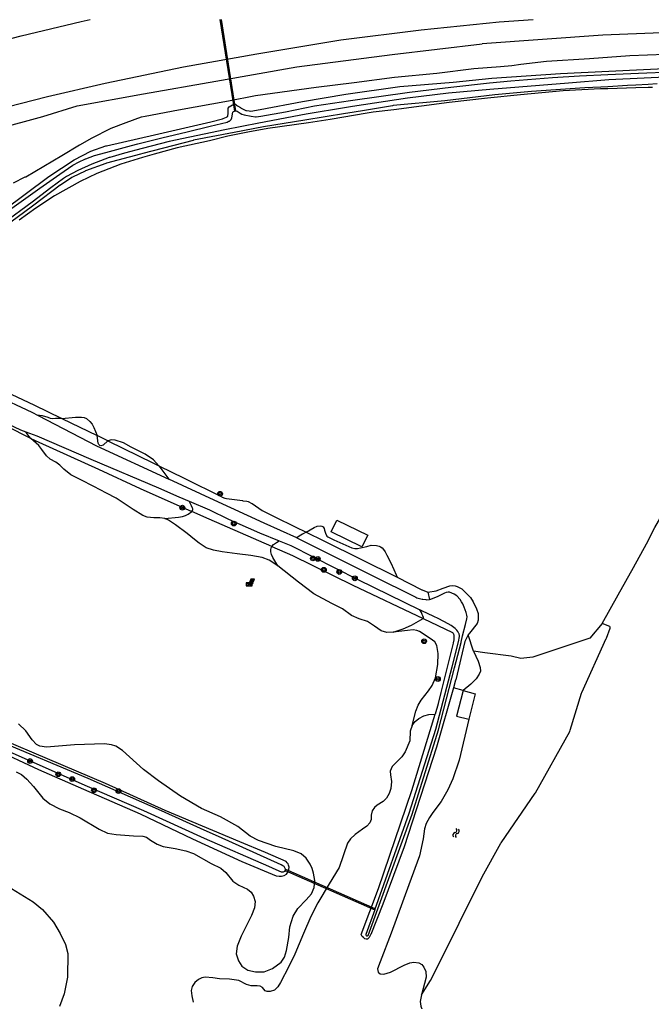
# Model space of a CAD drawing. Extents: x 135990 to 139000, y 393500 to 396000.
# Drawn here: x 136881.1 to 136987.7, y 395834.4 to 396000 of the extents above; entities that cross this region are included whole.
import ezdxf

# ---------------------------------------------------------------- set-up
doc = ezdxf.new("R2010")
doc.units = 0
for name, color, linetype in [('gg-knt-BGT kruinlijn', 7, 'Continuous'), ('gg-kwrk-faunavoorziening', 7, 'Continuous'), ('gt-symb-boom', 7, 'Continuous'), ('gt-symb-elektrakast', 7, 'Continuous'), ('gt-symb-watersymbool', 7, 'Continuous'), ('gt-symb-zonnepaneel', 7, 'Continuous'), ('gx-grn-maaiveld', 7, 'Continuous')]:
    doc.layers.add(name, color=color, linetype=linetype)

# ---------------------------------------------------------------- blocks, each defined once
blk = doc.blocks.new('gt0-WA')
at = {"layer": 'gt-symb-watersymbool'}
for centre, start, end in [((-0.32, 0.02), 28.0725, 151.9275), ((0.43, 0.42), 208.0725, 331.9275), ((-0.32, -0.43), 28.0725, 151.9275), ((0.43, -0.03), 208.0725, 331.9275)]:
    blk.add_arc(centre, 0.425, start, end, dxfattribs=at)
blk = doc.blocks.new('gt0-BOOM')
at = {"layer": 'gt-symb-boom'}
for radius in [0.4, 0.2]:
    blk.add_circle((0, 0), radius, dxfattribs=at)
blk = doc.blocks.new('gt0-EKAST')
at = {"layer": 'gt-symb-elektrakast'}
for p, q in [((-0.5, -0.25), (0.5, 0.25)), ((-0.5, 0.25), (0.5, -0.25))]:
    blk.add_line(p, q, dxfattribs=at)
blk.add_lwpolyline([(0.5, 0.25), (-0.5, 0.25), (-0.5, -0.25), (0.5, -0.25)], close=True, dxfattribs=at)
blk = doc.blocks.new('gt0-ZP')
at = {"layer": 'gt-symb-zonnepaneel'}
for points in [[(-0.2, -0.11), (-0.1, 0.11), (-0.28, 0.11), (-0.38, -0.11)], [(-0.06, 0.19), (0.03, 0.41), (-0.15, 0.41), (-0.24, 0.19)], [(0.04, -0.11), (0.13, 0.11), (-0.05, 0.11), (-0.14, -0.11)], [(0.17, 0.19), (0.27, 0.41), (0.09, 0.41), (-0.01, 0.19)], [(0.27, -0.11), (0.37, 0.11), (0.19, 0.11), (0.09, -0.11)], [(0.41, 0.19), (0.5, 0.41), (0.32, 0.41), (0.23, 0.19)], [(-0.33, -0.41), (-0.23, -0.19), (-0.41, -0.19), (-0.51, -0.41)], [(-0.1, -0.41), (0, -0.19), (-0.18, -0.19), (-0.28, -0.41)], [(0.14, -0.41), (0.24, -0.19), (0.06, -0.19), (-0.04, -0.41)]]:
    blk.add_lwpolyline(points, close=True, dxfattribs=at)

msp = doc.modelspace()

# ---------------------------------------------------------------- linework, layer by layer
at = {"layer": 'gg-knt-BGT kruinlijn'}
for p, q in [((136943.951, 395994.13), (136959.106, 395995.944)), ((136927.83, 395992.056), (136943.951, 395994.13)), ((136914.15, 395989.618), (136927.83, 395992.056)), ((136901.952, 395987.493), (136914.15, 395989.618)), ((136890.794, 395985.479), (136901.952, 395987.493)), ((136884.984, 395983.688), (136890.794, 395985.479)), ((136877.309, 395981.611), (136884.984, 395983.688))]:
    msp.add_line(p, q, dxfattribs=at)
msp.add_lwpolyline([(137073.638, 395990.893), (137073.918, 395992.032), (137073.677, 395992.964), (137073.43, 395993.41), (137073.159, 395993.649), (137072.603, 395993.882), (137069.214, 395994.219), (137059.506, 395995.169), (137054.709, 395995.621), (137045.842, 395996.698), (137041.736, 395996.799), (137032.859, 395997.356), (137020.844, 395997.839), (137011.95, 395998.022), (136999.272, 395998.17), (136979.47, 395997.395), (136959.106, 395995.944)], dxfattribs=at)
at = {"layer": 'gg-kwrk-faunavoorziening'}
msp.add_line((136925.898, 395856.513), (136940.992, 395849.878), dxfattribs=at)
for points in [[(136914.856, 396000), (136917.308, 395984.566), (136917.555, 395984.605), (136915.109, 396000)], [(136940.992, 395849.878), (136941.072, 395850.062), (136925.979, 395856.696), (136925.898, 395856.513)]]:
    msp.add_lwpolyline(points, dxfattribs=at)
at = {"layer": 'gx-grn-maaiveld'}
for p, q in [((136888.171, 395932.76), (136894.132, 395929.851)), ((136904.579, 395924.761), (136906.229, 395922.475)), ((136949.954, 395903.436), (136950.25, 395902.188)), ((136957.644, 395893.484), (136956.777, 395896.239)), ((136955.909, 395886.837), (136954.269, 395887.322))]:
    msp.add_line(p, q, dxfattribs=at)
for points in [[(136838.561, 395972.738), (136846.929, 395975.869), (136861.399, 395980.467), (136874.533, 395984.187), (136885.775, 395987.047), (136895.513, 395989.277), (136908.734, 395992.025), (136921.118, 395994.211), (136935.243, 395996.595), (136948.81, 395998.304), (136962.004, 395999.639), (136967.695, 396000)], [(136848.57, 395988.121), (136861.657, 395992.107), (136873.437, 395995.259), (136881.352, 395997.27), (136891.476, 395999.677), (136892.999, 396000)], [(136880.052, 395972.5), (136882.03, 395973.472), (136882.098, 395973.508), (136888.181, 395977.089), (136891.172, 395978.875), (136891.237, 395978.912), (136893.294, 395980.055), (136896.426, 395981.632), (136896.522, 395981.675), (136899.051, 395982.664), (136901.616, 395983.587), (136902.229, 395983.738), (136907.853, 395984.816), (136916.292, 395986.289), (136920.849, 395987.182), (136931.114, 395988.595), (136937.521, 395989.392), (136944.343, 395990.317), (136951.478, 395990.991), (136957.688, 395991.736), (136962.194, 395992.112), (136964.125, 395992.246), (136965.66, 395992.482), (136969.987, 395992.972), (136977.219, 395993.423), (136984.018, 395993.934), (136992.951, 395994.278)], [(136878.217, 395967.765), (136886.009, 395973.524), (136890.29, 395976.355), (136893.092, 395977.796), (136895.646, 395978.69), (136895.748, 395978.719), (136903.805, 395980.583), (136913.317, 395982.784), (136915.306, 395983.282), (136915.395, 395983.309), (136915.7, 395983.416), (136915.95, 395983.546), (136916.041, 395983.618), (136916.177, 395983.739), (136916.217, 395983.853), (136916.278, 395984.128), (136916.285, 395984.251), (136916.283, 395985.084), (136916.411, 395985.315), (136917.005, 395985.624), (136917.27, 395985.717), (136917.503, 395985.735), (136917.669, 395985.583), (136917.837, 395985.457), (136918.323, 395985.164), (136918.367, 395985.138), (136918.996, 395984.794), (136919.258, 395984.69), (136919.375, 395984.665), (136919.822, 395984.597), (136920.104, 395984.591), (136921.63, 395984.821), (136928.818, 395986.171), (136936.118, 395987.432), (136945.248, 395988.727), (136954.234, 395989.455), (136960.763, 395990.121), (136972.344, 395990.917), (136985.144, 395991.532), (136992.25, 395991.86)], [(136879.767, 395968.182), (136884.484, 395971.559), (136887.847, 395973.966), (136890.03, 395975.455), (136890.171, 395975.535), (136891.004, 395975.98), (136892.18, 395976.506), (136892.256, 395976.538), (136893.708, 395977.103), (136895.611, 395977.606), (136899.94, 395978.76), (136901.006, 395979.045), (136905.084, 395980.051), (136909.317, 395981.103), (136913.206, 395982.024), (136916.082, 395982.732), (136916.281, 395982.804), (136916.392, 395982.859), (136916.456, 395982.893), (136916.678, 395983.067), (136916.755, 395983.148), (136916.879, 395983.43), (136917.043, 395984.386), (136917.095, 395984.481), (136917.149, 395984.519), (136917.288, 395984.564), (136917.544, 395984.593), (136917.799, 395984.543), (136917.97, 395984.463), (136918.31, 395984.215), (136918.561, 395984.084), (136918.945, 395983.958), (136920.157, 395983.72), (136920.862, 395983.595), (136920.996, 395983.606), (136921.784, 395983.726), (136925.909, 395984.471), (136930.847, 395985.448), (136936.899, 395986.372), (136946.831, 395987.773), (136953.84, 395988.638), (136960.36, 395989.336), (136963.973, 395989.7), (136970.972, 395990.264), (136975.534, 395990.497), (136980.337, 395990.731), (136985.493, 395990.955), (136991.173, 395991.218)], [(136988.631, 395989.156), (136987.109, 395989.05), (136985.033, 395988.945), (136983.642, 395988.89), (136980.316, 395988.693), (136979.112, 395988.62), (136976.427, 395988.494), (136967.449, 395987.888), (136961.236, 395987.306), (136952.8, 395986.32), (136944.075, 395985.495), (136944.006, 395985.486), (136938.91, 395984.644), (136936.422, 395984.232), (136936.059, 395984.173), (136929.177, 395983.04), (136922.23, 395981.93), (136917.274, 395980.961), (136910.436, 395979.655), (136910.369, 395979.64), (136901.878, 395977.41), (136901.463, 395977.301), (136895.715, 395975.795), (136895.618, 395975.765), (136892.205, 395974.489), (136892.118, 395974.452), (136890.009, 395973.43), (136889.901, 395973.369), (136887.956, 395972.108), (136887.895, 395972.066), (136883.472, 395968.727), (136881.702, 395967.391), (136871.646, 395960.026)], [(136992.389, 395990.387), (136980.498, 395989.833), (136973.698, 395989.267), (136960.418, 395988.205), (136953.419, 395987.584), (136946.523, 395986.745), (136937.229, 395985.35), (136936.233, 395985.184), (136929.396, 395984.045), (136921.407, 395982.541), (136915.69, 395981.394), (136906.331, 395979.424), (136901.767, 395978.259), (136898.767, 395977.493), (136896.268, 395976.769), (136896.189, 395976.743), (136893.268, 395975.623), (136890.87, 395974.583), (136888.999, 395973.553), (136888.472, 395973.213), (136886.338, 395971.644), (136883.179, 395969.203), (136878.288, 395965.604)], [(136987.845, 395988.577), (136987.129, 395988.556), (136985.061, 395988.495), (136980.297, 395988.353), (136979.064, 395988.302), (136972.787, 395987.968), (136965.581, 395987.334), (136960.022, 395986.757), (136953.533, 395986.025), (136944.211, 395984.776), (136940.733, 395984.379), (136939.699, 395984.207), (136933.484, 395983.17), (136929.803, 395982.586), (136922.933, 395981.665), (136919.596, 395981.044), (136916.202, 395980.323), (136913.103, 395979.57), (136907.681, 395978.358), (136903.775, 395977.315), (136901.804, 395976.722), (136898.172, 395975.628), (136894.101, 395974.035), (136891.287, 395972.705), (136886.952, 395970.272), (136883.82, 395968.219), (136880.996, 395966.186)], [(136979.37, 395898.178), (136982.082, 395903.02), (136984.654, 395907.609), (136986.852, 395911.619), (136988.247, 395914.33), (136990.943, 395919.035), (136993.579, 395923.466), (136995.805, 395927.52), (136997.893, 395931.232), (137001.22, 395936.497), (137002.01, 395937.909), (137004.161, 395942.234), (137006.115, 395945.638), (137009.205, 395950.753), (137012.266, 395955.517)], [(136860.038, 395944.691), (136860.481, 395944.468), (136860.597, 395944.418), (136871.465, 395940.568), (136871.545, 395940.535), (136875.867, 395938.569), (136883.452, 395935.063), (136888.171, 395932.76)], [(136870.593, 395939.626), (136883.128, 395933.807), (136884.195, 395933.25)], [(136882.989, 395929.385), (136878.863, 395931.421), (136873.383, 395933.906), (136869.701, 395935.677), (136864.613, 395938.439)], [(136888.171, 395932.76), (136887.151, 395932.709), (136886.676, 395932.693), (136886.299, 395932.739), (136885.894, 395932.899), (136884.93, 395933.207), (136884.416, 395933.257), (136884.195, 395933.25)], [(136884.195, 395933.25), (136894.044, 395928.102), (136906.229, 395922.475)], [(136888.171, 395932.76), (136890.496, 395932.957), (136891.518, 395932.967), (136891.953, 395932.894), (136892.331, 395932.709), (136892.904, 395932.236), (136893.297, 395931.754), (136893.584, 395931.197), (136894.132, 395929.851)], [(136879.216, 395931.769), (136881.237, 395930.82), (136882.123, 395930.479)], [(136882.123, 395930.479), (136883.972, 395929.803), (136893.101, 395925.9), (136904.477, 395921.038), (136907.936, 395919.549), (136909.684, 395918.8)], [(136882.989, 395929.385), (136882.677, 395929.718), (136882.358, 395930.167), (136882.123, 395930.479)], [(136905.576, 395915.854), (136904.757, 395915.989), (136903.691, 395915.96), (136902.605, 395916.095), (136901.845, 395916.358), (136900.253, 395917.385), (136897.344, 395919.301), (136895.718, 395920.122), (136893.606, 395921.271), (136891.405, 395922.371), (136889.716, 395923.239), (136888.535, 395924.214), (136887.869, 395924.864), (136887.164, 395925.373), (136886.251, 395925.89), (136885.593, 395926.436), (136884.839, 395927.499), (136884.307, 395928.156), (136882.989, 395929.385)], [(136882.989, 395929.385), (136884.301, 395928.737), (136894.36, 395924.188), (136901.421, 395920.9), (136910.112, 395917.067)], [(136895.965, 395928.959), (136894.606, 395929.62), (136894.132, 395929.851)], [(136895.965, 395928.959), (136895.154, 395928.24), (136894.792, 395928.135), (136894.613, 395928.201), (136894.45, 395928.337), (136894.336, 395928.558), (136894.132, 395929.851)], [(136904.579, 395924.761), (136903.643, 395925.788), (136902.244, 395926.719), (136899.888, 395927.891), (136898.588, 395928.607), (136897.195, 395929.093), (136896.596, 395929.127), (136895.965, 395928.959)], [(136895.965, 395928.959), (136903.659, 395925.216), (136904.579, 395924.761)], [(136904.579, 395924.761), (136908.853, 395922.647), (136915.196, 395919.512), (136915.25, 395919.487), (136915.706, 395919.295), (136915.97, 395919.224), (136918.691, 395918.881), (136918.758, 395918.872), (136919.383, 395918.791), (136919.655, 395918.717), (136919.733, 395918.681), (136920.16, 395918.459), (136920.285, 395918.384), (136921.972, 395917.229), (136922.093, 395917.158), (136924.131, 395916.148), (136927.559, 395914.483), (136929.397, 395913.566)], [(136927.828, 395912.585), (136922.354, 395915.097), (136913.882, 395918.941), (136906.229, 395922.475)], [(136910.112, 395917.067), (136910.22, 395917.216), (136910.27, 395917.383), (136910.274, 395917.493), (136910.255, 395917.584), (136910.083, 395917.985), (136909.684, 395918.8)], [(136909.684, 395918.8), (136913.093, 395917.336), (136916.295, 395915.761), (136921.568, 395913.426), (136924.879, 395912.094)], [(136905.576, 395915.854), (136907.899, 395916.079), (136908.578, 395916.211), (136909.047, 395916.376), (136909.503, 395916.626), (136910.112, 395917.067)], [(136923.631, 395911.161), (136913.071, 395915.761), (136910.112, 395917.067)], [(136924.614, 395907.869), (136923.166, 395908.814), (136921.975, 395909.295), (136920.107, 395909.629), (136917.774, 395909.893), (136915.25, 395910.243), (136913.793, 395910.516), (136912.537, 395910.948), (136911.358, 395911.683), (136910.584, 395912.302), (136909.337, 395913.348), (136907.351, 395914.821), (136906.185, 395915.571), (136905.576, 395915.854)], [(136929.397, 395913.566), (136930.079, 395913.971), (136930.764, 395914.338), (136931.294, 395914.553), (136931.803, 395914.607), (136932.052, 395914.582), (136932.191, 395914.536), (136932.308, 395914.456), (136932.445, 395914.16), (136932.532, 395913.905), (136932.666, 395913.418), (136932.923, 395912.906), (136933.055, 395912.774), (136933.401, 395912.599), (136934.085, 395912.285), (136937.1, 395910.927), (136937.603, 395910.834), (136938.086, 395910.807), (136938.564, 395910.894), (136939.632, 395911.138), (136940.362, 395911.36), (136941.305, 395911.321), (136941.764, 395911.226), (136941.987, 395911.103), (136942.231, 395910.901), (136942.468, 395910.619), (136942.736, 395910.245), (136943.047, 395909.701), (136943.677, 395908.391), (136944.194, 395907.29), (136944.62, 395906.369), (136944.767, 395905.954)], [(136933.638, 395913.635), (136934.62, 395915.615), (136939.799, 395913.046), (136938.817, 395911.066), (136933.638, 395913.635)], [(136929.397, 395913.566), (136928.803, 395913.222), (136928.246, 395912.866), (136927.828, 395912.585)], [(136929.397, 395913.566), (136932.378, 395912.08), (136944.767, 395905.954)], [(136924.614, 395907.869), (136923.77, 395909.283), (136923.553, 395909.779), (136923.44, 395910.236), (136923.446, 395910.61), (136923.528, 395910.943), (136923.631, 395911.161)], [(136923.631, 395911.161), (136923.922, 395911.478), (136924.407, 395911.826), (136924.879, 395912.094)], [(136923.631, 395911.161), (136927.119, 395909.642), (136937.298, 395904.6), (136949.14, 395898.983)], [(136924.879, 395912.094), (136926.825, 395911.303), (136938.118, 395905.565), (136948.61, 395900.45)], [(136927.828, 395912.585), (136940.551, 395906.234), (136947.908, 395902.586), (136948.092, 395902.517), (136948.998, 395902.273), (136949.117, 395902.249), (136949.584, 395902.182), (136949.758, 395902.172), (136950.25, 395902.188)], [(136944.078, 395896.674), (136943.04, 395896.622), (136942.085, 395896.936), (136940.977, 395897.722), (136939.78, 395898.508), (136938.39, 395898.924), (136937.052, 395899.505), (136935.533, 395900.651), (136933.755, 395901.542), (136930.69, 395903.18), (136928.104, 395905.156), (136924.614, 395907.869)], [(136944.767, 395905.954), (136948.944, 395903.866), (136949.004, 395903.838), (136949.954, 395903.436)], [(136949.954, 395903.436), (136951.367, 395903.663), (136952.557, 395904.118), (136953.68, 395904.498), (136954.152, 395904.564), (136954.578, 395904.501), (136954.905, 395904.399), (136955.689, 395903.989), (136956.543, 395903.164), (136957.13, 395902.52), (136957.602, 395901.798), (136958.182, 395900.608), (136958.438, 395899.867), (136958.459, 395898.703), (136958.267, 395898.172), (136956.955, 395896.554), (136956.904, 395896.471), (136956.777, 395896.239)], [(136940.992, 395849.878), (136939.498, 395845.712), (136939.509, 395845.643), (136939.546, 395845.571), (136939.581, 395845.513), (136939.648, 395845.469), (136939.722, 395845.456), (136939.782, 395845.474), (136939.847, 395845.507), (136939.888, 395845.568), (136947.308, 395865.982), (136951.722, 395880.207), (136954.433, 395890.7), (136955.549, 395894.952), (136955.56, 395895.001), (136955.795, 395896.078), (136956.321, 395898.019), (136956.549, 395898.922), (136956.584, 395899.28), (136956.538, 395899.539), (136956.427, 395900.01), (136956.256, 395900.489), (136956.097, 395900.904), (136955.837, 395901.481), (136955.655, 395901.834), (136955.406, 395902.207), (136954.865, 395902.806), (136954.418, 395903.133), (136953.615, 395903.469), (136953.406, 395903.459), (136953.064, 395903.377), (136952.763, 395903.265), (136952.403, 395903.09), (136951.526, 395902.655), (136951.351, 395902.597), (136950.374, 395902.2), (136950.25, 395902.188)], [(136940.992, 395849.878), (136946.824, 395866.147), (136951.324, 395880.328), (136954.04, 395890.841), (136955.15, 395895.073), (136955.271, 395895.99), (136955.266, 395896.165), (136955.213, 395896.402), (136955.184, 395896.48), (136954.995, 395896.796), (136954.821, 395897.024), (136954.764, 395897.094), (136954.552, 395897.335), (136954.352, 395897.509), (136953.866, 395897.831), (136953.354, 395898.106), (136951.777, 395898.963), (136950.856, 395899.391), (136949.051, 395900.235), (136948.61, 395900.45)], [(136949.14, 395898.983), (136949.2, 395899.059), (136949.209, 395899.148), (136949.113, 395899.443), (136949.006, 395899.698), (136948.864, 395899.989), (136948.61, 395900.45)], [(136944.078, 395896.674), (136945.772, 395897.249), (136947.193, 395897.86), (136949.14, 395898.983)], [(136948.86, 395835.51), (136950.407, 395837.977), (136950.436, 395838.032), (136955.222, 395847.599), (136959.136, 395855.412), (136962.277, 395861.1), (136962.329, 395861.184), (136968.085, 395869.543), (136968.135, 395869.624), (136973.894, 395879.954), (136973.977, 395880.149), (136975.896, 395886.423), (136975.941, 395886.542), (136980.056, 395895.641), (136980.083, 395895.706), (136980.731, 395897.398), (136980.691, 395897.565), (136980.637, 395897.63), (136979.37, 395898.178)], [(136949.14, 395898.983), (136954.082, 395896.619), (136954.209, 395896.521), (136954.298, 395896.365), (136954.324, 395896.244), (136954.345, 395895.98), (136954.325, 395895.598), (136954.309, 395895.397), (136954.226, 395894.909), (136954.21, 395894.831), (136952.164, 395886.539), (136951.704, 395884.672), (136951.69, 395884.622), (136951.165, 395882.885)], [(136979.37, 395898.178), (136977.275, 395895.678), (136967.682, 395892.487), (136965.634, 395892.28), (136964.025, 395892.642), (136959.556, 395893.232), (136957.644, 395893.484)], [(136947.294, 395880.95), (136947.909, 395883.391), (136948.289, 395884.415), (136948.799, 395885.248), (136950.049, 395886.819), (136950.698, 395887.679), (136951.267, 395888.977), (136951.623, 395891.235), (136951.669, 395893.109), (136951.472, 395894.431), (136951.111, 395895.079), (136950.35, 395895.632), (136948.546, 395896.795), (136948.071, 395897.008), (136947.482, 395897.07), (136946.524, 395896.956), (136944.078, 395896.674)], [(136956.777, 395896.239), (136956.3, 395895.365), (136956.205, 395895.118), (136954.648, 395888.649), (136954.633, 395888.595), (136954.269, 395887.322)], [(136957.644, 395893.484), (136958.448, 395891.797), (136958.763, 395890.748), (136958.817, 395890.124), (136958.61, 395889.614), (136958.113, 395888.839), (136957.198, 395887.907), (136955.909, 395886.837)], [(136925.898, 395856.513), (136925.907, 395856.711), (136925.845, 395856.954), (136925.683, 395857.157), (136925.469, 395857.305), (136925.178, 395857.459), (136914.637, 395862.227), (136912.182, 395863.328), (136905, 395866.546), (136892.621, 395872.026), (136877.581, 395878.295), (136864.423, 395884.448), (136859.29, 395886.575)], [(136954.269, 395887.322), (136951.391, 395877.284), (136945.951, 395860.509), (136942.358, 395850.843), (136940.327, 395845.728), (136940.298, 395845.662), (136940.187, 395845.425), (136940.032, 395845.188), (136939.875, 395845.043), (136939.746, 395844.947), (136939.532, 395844.919), (136939.338, 395844.959), (136939.074, 395845.181), (136938.88, 395845.385), (136938.798, 395845.506), (136938.752, 395845.582), (136938.726, 395845.719), (136941.615, 395853.442), (136947.264, 395869.985), (136951.165, 395882.885)], [(136955.909, 395886.837), (136954.811, 395882.526), (136956.838, 395882.01)], [(136955.909, 395886.837), (136957.936, 395886.321), (136956.838, 395882.01)], [(136925.898, 395856.513), (136925.757, 395856.337), (136925.526, 395856.247), (136925.269, 395856.214), (136924.332, 395856.627), (136923.135, 395857.16), (136912.263, 395861.906), (136902.02, 395866.569), (136892.139, 395870.844), (136877.289, 395877.399), (136864.022, 395883.356), (136858.296, 395885.89)], [(136956.838, 395882.01), (136955.222, 395875.097), (136954.16, 395871.976), (136953.344, 395870.102), (136952.198, 395868.138), (136950.814, 395866.267), (136950.202, 395865.427), (136949.676, 395864.457), (136949.399, 395863.506), (136949.173, 395861.844), (136948.519, 395858.964), (136946.735, 395854.101), (136943.782, 395845.957), (136941.885, 395841.084), (136941.437, 395839.947), (136941.571, 395839.376), (136941.927, 395839.082), (136942.499, 395839.04), (136943.624, 395839.377), (136945.941, 395840.56), (136946.917, 395840.911), (136947.613, 395841.057), (136948.449, 395840.912), (136948.941, 395840.639), (136949.25, 395840.219), (136949.597, 395839.47), (136949.64, 395838.516), (136948.86, 395835.51)], [(136947.294, 395880.95), (136947.831, 395881.65), (136948.44, 395882.151), (136949.299, 395882.601), (136950.097, 395882.82), (136951.165, 395882.885)], [(136880.499, 395873.13), (136881.366, 395872.694), (136882.315, 395871.93), (136883.434, 395870.655), (136884.968, 395868.719), (136886.176, 395867.746), (136887.797, 395866.902), (136889.44, 395866.287), (136891.288, 395865.371), (136894.513, 395863.493), (136895.921, 395862.801), (136897.35, 395862.565), (136900.295, 395862.361), (136901.869, 395862.275), (136902.464, 395862.134), (136903.158, 395861.649), (136904.292, 395860.94), (136905.272, 395860.57), (136907.328, 395860.216), (136909.121, 395859.837), (136910.437, 395859.382), (136913.414, 395857.661), (136915.046, 395856.909), (136915.87, 395856.168), (136917.073, 395854.726), (136918.049, 395854.029), (136919.503, 395853.36), (136920.145, 395852.837), (136920.543, 395852.158), (136920.793, 395851.254), (136920.689, 395850.228), (136920.179, 395848.899), (136918.459, 395845.454), (136917.767, 395843.767), (136917.624, 395842.439), (136917.981, 395841.258), (136918.586, 395840.36), (136919.561, 395839.707), (136920.871, 395839.398), (136922.324, 395839.439), (136923.753, 395839.963), (136925.199, 395841.02), (136925.773, 395841.917), (136926.127, 395843.016), (136926.484, 395845.2), (136926.645, 395847.033), (136927.227, 395848.777), (136928.032, 395850.07), (136929.439, 395851.541), (136930.303, 395852.566), (136930.783, 395853.644), (136930.883, 395854.827), (136930.667, 395856.064), (136930.436, 395856.864), (136930.101, 395857.546), (136929.416, 395858.574), (136928.597, 395859.291), (136927.359, 395859.814), (136924.277, 395860.565), (136921.354, 395861.564), (136919.973, 395862.31), (136917.862, 395863.924), (136914.943, 395865.581), (136911.774, 395866.977), (136908.222, 395869.032), (136904.502, 395871.632), (136901.954, 395873.559), (136898.419, 395876.748), (136897.288, 395877.492), (136896.585, 395877.723), (136895.387, 395877.875), (136890.331, 395877.685), (136885.629, 395877.314), (136884.498, 395877.499), (136883.914, 395877.778), (136883.208, 395878.541), (136882.104, 395880.065), (136880.893, 395881.214)], [(136947.294, 395880.95), (136946.956, 395879.994), (136946.894, 395878.386), (136946.132, 395876.496), (136945.564, 395875.648), (136944.705, 395874.84), (136943.927, 395874.025), (136943.605, 395873.233), (136943.639, 395872.641), (136943.829, 395871.51), (136943.689, 395870.338), (136943.448, 395869.491), (136943.001, 395868.732), (136942.437, 395868.12), (136941.387, 395867.517), (136940.938, 395867.154), (136940.579, 395866.57), (136940.399, 395865.838), (136940.364, 395865.113), (136940.157, 395864.554), (136939.638, 395863.995), (136938.913, 395863.492), (136937.675, 395862.597), (136936.908, 395861.857), (136936.401, 395861.093), (136934.991, 395856.99), (136933.314, 395854.251), (136931.383, 395851.03), (136930.184, 395848.775), (136928.955, 395845.874), (136927.486, 395842.378), (136926.513, 395840.318), (136925.115, 395837.613), (136924.632, 395836.884), (136924.074, 395836.35), (136923.361, 395836.096), (136922.854, 395836.081), (136922.475, 395836.233), (136922.051, 395836.757), (136921.67, 395837.009), (136921.162, 395837.067), (136920.163, 395837.063), (136919.333, 395837.306), (136918.033, 395837.946), (136916.5, 395838.194), (136914.786, 395838.262), (136913.646, 395838.384), (136912.394, 395838.506), (136911.826, 395838.395), (136911.231, 395838.104), (136910.644, 395837.602), (136910.18, 395836.967), (136910.009, 395836.278), (136910.103, 395835.383), (136910.364, 395834.279)], [(136876.499, 395877.13), (136884.248, 395873.543), (136891.855, 395870.22), (136901.438, 395866.034), (136910.268, 395861.82), (136918.549, 395857.996), (136924.375, 395855.616), (136924.866, 395855.536), (136925.26, 395855.545), (136925.682, 395855.666), (136926.089, 395855.884), (136926.344, 395856.233), (136926.492, 395856.687), (136926.528, 395857.061), (136926.444, 395857.425), (136926.359, 395857.639), (136926.231, 395857.825), (136926.062, 395858.006), (136922.577, 395859.55), (136918.222, 395861.357), (136905.651, 395866.622), (136895.566, 395871.205), (136885.756, 395875.343), (136877.869, 395878.689)], [(136879.68, 395853.48), (136883.37, 395851.21), (136884.927, 395849.946), (136886.812, 395847.784), (136887.898, 395845.869), (136888.82, 395844.012), (136889.199, 395842.517), (136889.178, 395838.505), (136888.599, 395835.679), (136887.793, 395833.577)], [(136948.86, 395835.51), (136948.633, 395834.398), (136948.749, 395833.644), (136949.358, 395831.922), (136949.484, 395831.073), (136949.324, 395830.102), (136948.741, 395829.113), (136947.726, 395827.958), (136946.754, 395826.589), (136946.414, 395825.746), (136946.448, 395825.12), (136946.814, 395824.281), (136947.118, 395823.648)]]:
    msp.add_lwpolyline(points, dxfattribs=at)

# ---------------------------------------------------------------- block references
at = {"layer": 'gt-symb-boom'}
for p in [(136914.892, 395920.04), (136908.526, 395917.692), (136917.214, 395915.005), (136930.57, 395909.13), (136931.381, 395909.059), (136932.403, 395907.212), (136935.015, 395906.852), (136937.632, 395905.784), (136949.326, 395895.176), (136951.645, 395888.801), (136882.83, 395874.966), (136887.598, 395872.735), (136889.951, 395871.92), (136893.627, 395870.036), (136897.756, 395869.89)]:
    msp.add_blockref('gt0-BOOM', p, dxfattribs=at)
at = {"layer": 'gt-symb-elektrakast'}
msp.add_blockref('gt0-EKAST', (136919.783, 395904.774), dxfattribs=at)
at = {"layer": 'gt-symb-watersymbool', "rotation": 74.69967555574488}
msp.add_blockref('gt0-WA', (136954.705, 395862.777), dxfattribs=at)
at = {"layer": 'gt-symb-zonnepaneel'}
msp.add_blockref('gt0-ZP', (136920.229, 395905.236), dxfattribs=at)

doc.saveas('drawing.dxf')
